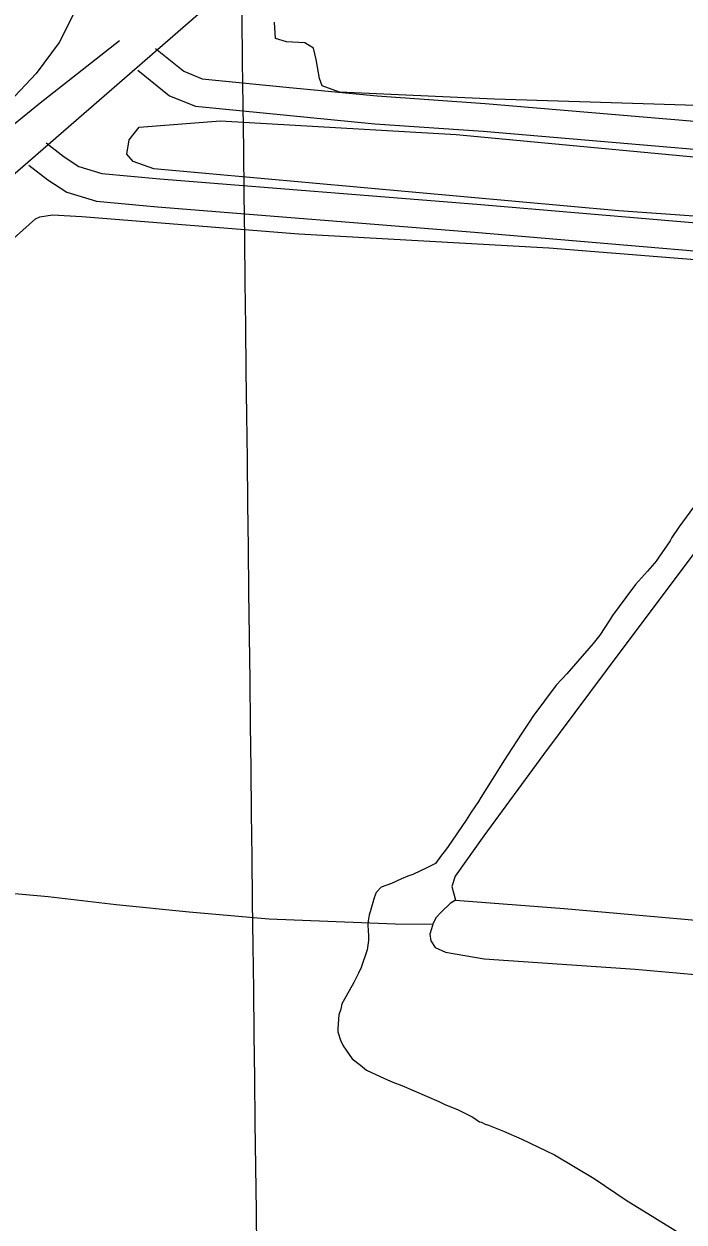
# Model space of a CAD drawing. Extents: x 3704301 to 3742427, y 506229 to 532009.
# Drawn here: x 3713561 to 3714267, y 515154 to 516437 of the extents above; entities that cross this region are included whole.
import ezdxf

# ---------------------------------------------------------------- set-up
doc = ezdxf.new("R2010")
doc.units = 0
for name, color, linetype in [('V-GRID-MAJR', 7, 'Continuous'), ('V-ROAD-CNTR', 7, 'Continuous'), ('V-SITE-VEGE', 7, 'Continuous'), ('V-TOPO-SHOR', 7, 'Continuous')]:
    doc.layers.add(name, color=color, linetype=linetype)

msp = doc.modelspace()

# ---------------------------------------------------------------- linework, layer by layer
at = {"layer": 'V-GRID-MAJR'}
msp.add_spline([(3713850.364, 511710.695), (3713778.102, 517769.291), (3713705.816, 523829.819), (3713633.5300000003, 529890.361), (3713633.507, 529892.279)], degree=3, dxfattribs=at)
at = {"layer": 'V-ROAD-CNTR'}
for points in [[(3715473.6600137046, 517950.299073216), (3715027.19790663, 517564.69484442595), (3714357.4142462, 516980.69801242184), (3713747.034466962, 516446.77508026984), (3713270.6784196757, 516033.2769072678), (3712868.5772238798, 515682.3716090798), (3712145.2626705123, 515057.3558591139), (3711578.9428031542, 514561.52985076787), (3711154.4176522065, 514191.46559089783), (3710803.5753538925, 513881.8562101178)], [(3713701.1495587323, 516410.4671528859), (3713731.519497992, 516386.024201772), (3713751.3764582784, 516377.9792178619), (3713844.683271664, 516368.74923632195), (3713938.394084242, 516359.658254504), (3714053.987853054, 516351.6722704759), (3714472.40901621, 516316.098341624)], [(3713682.339596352, 516387.09519963), (3713716.15552872, 516359.88025406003), (3713744.1204727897, 516348.5512767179), (3713841.7572775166, 516338.89129603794), (3713935.912089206, 516329.7583143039), (3714051.683857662, 516321.76033029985), (3714470.241020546, 516286.17440147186)], [(3713584.162792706, 516309.30535520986), (3713603.5587539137, 516294.32138517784), (3713619.1197227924, 516284.09440563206), (3713643.9566731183, 516276.5634206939), (3713705.8455493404, 516270.854432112), (3714045.148870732, 516243.6484865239), (3714464.577031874, 516207.98855784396)], [(3713565.8228293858, 516285.56540269), (3713586.124788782, 516269.88143405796), (3713606.2657485, 516256.64246053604), (3713638.1666846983, 516246.969479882), (3713703.269554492, 516240.96449189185), (3714042.6788756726, 516213.75054632), (3714462.4090362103, 516178.064617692)]]:
    msp.add_lwpolyline(points, dxfattribs=at)
at = {"layer": 'V-SITE-VEGE'}
for points in [[(3714691.061, 516516.02900000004), (3714578.771, 516362.67100000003), (3714562.4020000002, 516347.33), (3714537.0640000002, 516336.864), (3714506.549, 516335.592), (3714475.583, 516338.177), (3714450.788, 516341.636), (3714403.878, 516350.146), (3714279.7120000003, 516349.504), (3714063.802, 516356.005), (3713898.205, 516363.52900000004), (3713879.525, 516370.31), (3713876.592, 516378.244), (3713873.2090000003, 516398.767), (3713870.378, 516410.625), (3713861.1010000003, 516416.37200000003), (3713841.491, 516417.67600000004), (3713829.7970000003, 516421.129), (3713828.681, 516438.445)], [(3713618.073, 516456.314), (3713598.171, 516416.767), (3713573.717, 516383.626), (3713538.957, 516346.83), (3713493.759, 516301.667), (3713455.9390000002, 516268.094), (3713377.265, 516204.95900000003), (3713267.238, 516115.152), (3713087.881, 515958.82), (3713035.407, 515905.99), (3713002.3170000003, 515873.07800000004), (3712987.088, 515861.695), (3712974.6920000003, 515868.308), (3712977.1580000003, 515902.033), (3712993.105, 516029.689), (3713001.1720000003, 516215.69800000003), (3712997.808, 516237.004), (3712981.0300000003, 516256.304)], [(3713484.3370000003, 516149.364), (3713572.849, 516227.952), (3713577.625, 516230.186), (3713591.0330000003, 516232.189), (3713622.423, 516230.571), (3713854.511, 516211.856), (3714122.055, 516196.918), (3714332.204, 516180.354)], [(3714276.808, 515919.371), (3714261.157, 515898.168), (3714253.815, 515886.802), (3714251.7120000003, 515883.337), (3714239.686, 515866.06200000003), (3714237.054, 515861.60500000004), (3714234.99, 515859.652), (3714227.716, 515850.79600000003), (3714214.7660000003, 515836.56), (3714204.342, 515822.76300000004), (3714190.251, 515803.53), (3714186.573, 515797.59500000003), (3714176.612, 515782.27400000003), (3714169.3370000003, 515773.418), (3714141.323, 515740.984), (3714129.932, 515728.719), (3714104.903, 515695.199), (3714101.753, 515690.255), (3714092.335, 515676.429), (3714073.972, 515647.759), (3714067.66, 515637.37), (3714049.298, 515608.69800000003), (3714046.664, 515604.245), (3714038.8200000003, 515592.889), (3714033.5670000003, 515584.482), (3714014.214, 515556.343), (3714011.594, 515552.39), (3714007.429, 515546.969), (3714000.654, 515538.101), (3713995.046, 515535.234), (3713991.477, 515533.319), (3713984.8510000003, 515529.977), (3713976.704, 515526.172), (3713971.1240000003, 515524.31), (3713964.5130000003, 515521.469), (3713953.826, 515516.728), (3713942.6520000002, 515512.501), (3713937.481, 515507.109), (3713935.31, 515501.135), (3713930.889, 515486.168), (3713929.805, 515483.18), (3713928.6240000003, 515476.67600000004), (3713928.503, 515472.156), (3713929.199, 515460.572), (3713929.066, 515455.548), (3713927.792, 515445.528), (3713921.253, 515426.596), (3713918.58, 515420.634), (3713913.286, 515410.722), (3713902.186, 515390.40400000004), (3713900.611, 515387.93200000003), (3713899.448, 515381.929), (3713897.275, 515375.95300000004), (3713896.384, 515361.396), (3713896.29, 515357.879), (3713899.063, 515348.755), (3713901.916, 515342.646), (3713911.603, 515328.81200000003), (3713920.468, 515322.039), (3713926.8680000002, 515316.841), (3713946.236, 515307.777), (3713955.18, 515304.01900000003), (3713964.636, 515300.246), (3714004.4, 515283.094), (3714010.8510000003, 515279.906), (3714024.282, 515274.52), (3714040.659, 515266.541), (3714048.063, 515261.314), (3714050.072, 515261.261), (3714054.035, 515259.141), (3714057.5270000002, 515258.045), (3714073.444, 515251.586), (3714093.326, 515243.011), (3714119.129, 515230.254), (3714128.066, 515225.994), (3714170.628, 515200.722), (3714204.704, 515177.69), (3714266.038, 515139.851)]]:
    msp.add_lwpolyline(points, dxfattribs=at)
msp.add_lwpolyline([(3714655.5160000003, 516255.02), (3714633.183, 516205.64900000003), (3714197.051, 516236.62700000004), (3713699.432, 516281.574), (3713677.52, 516289.385), (3713670.5840000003, 516297.438), (3713673.06, 516312.454), (3713683.7260000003, 516326.243), (3713770.737, 516333.11), (3714022.827, 516318.178), (3714603.644, 516263.699)], close=True, dxfattribs=at)
at = {"layer": 'V-TOPO-SHOR'}
for points in [[(3713662.668, 516418.606), (3713577.9450000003, 516352.007), (3713490.757, 516281.35500000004), (3713398.048, 516202.02400000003), (3713316.804, 516133.56700000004), (3713223.552, 516056.016), (3713123.954, 515960.98000000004), (3713018.9390000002, 515861.38), (3712940.464, 515786.38), (3712921.167, 515768.651)], [(3714356.3140000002, 515980.039), (3714277.509, 515870.332), (3714200.051, 515767.061), (3714116.464, 515654.54000000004)], [(3714116.464, 515654.54000000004), (3714052.538, 515567.607), (3714022.0470000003, 515524.39400000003), (3714018.2320000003, 515513.343), (3714022.356, 515498.653)], [(3712798.037, 515569.302), (3712807.382, 515566.702), (3712820.811, 515562.814), (3712843.077, 515559.284), (3712888.272, 515555.147), (3712961.134, 515551.452), (3713054.59, 515547.803), (3713126.864, 515544.124), (3713206.149, 515538.494), (3713280.153, 515533.596), (3713371.66, 515522.936), (3713442.092, 515516.364), (3713506.643, 515509.949), (3713586.468, 515502.542), (3713659.205, 515494.143), (3713737.25, 515486.195), (3713822.365, 515478.646), (3713957.552, 515473.302), (3713998.1, 515472.92)], [(3714022.356, 515498.653), (3714016.384, 515495.282), (3714007.316, 515486.107), (3714001.264, 515479.795), (3713998.1, 515472.92), (3713997.518, 515471.656), (3713994.917, 515462.311), (3713995.906, 515455.22500000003), (3714000.424, 515448.045), (3714011.471, 515443.045), (3714053.06, 515436.06), (3714214.5670000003, 515424.726), (3714374.8170000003, 515410.48000000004)], [(3714022.356, 515498.653), (3714138.619, 515489.693), (3714299.4590000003, 515475.43200000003), (3714400.495, 515469.229)]]:
    msp.add_lwpolyline(points, dxfattribs=at)

doc.saveas('drawing.dxf')
